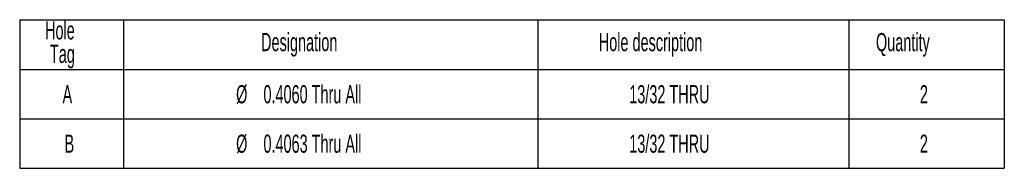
# Model space of a CAD drawing. Header units: inches. Extents: x 1802 to 2468, y -253 to -72.
# Tile 263 of 570: x 2084.16 to 2091.64, y -147.93 to -146.8. Entities that reach past the tile are written whole.
import ezdxf

# ---------------------------------------------------------------- set-up
doc = ezdxf.new("R2010")
doc.units = ezdxf.units.IN
doc.header["$LTSCALE"] = 0.5
doc.header["$MEASUREMENT"] = 0
doc.layers.add('SID-M-D', color=42, linetype='Continuous')
doc.styles.add('SLDTEXTSTYLE0', font='TXT', dxfattribs={"width": 0.5957446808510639})

msp = doc.modelspace()

# ---------------------------------------------------------------- linework, layer by layer
at = {"layer": 'SID-M-D', "color": 0}
for p, q in [((2084.156433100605, -146.8037218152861), (2084.156433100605, -147.1787218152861)), ((2084.156433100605, -146.8037218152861), (2084.943834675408, -146.8037218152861)), ((2084.943834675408, -146.8037218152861), (2084.943834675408, -147.1787218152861)), ((2084.943834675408, -146.8037218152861), (2088.093440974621, -146.8037218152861)), ((2088.093440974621, -146.8037218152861), (2088.093440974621, -147.1787218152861)), ((2088.093440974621, -146.8037218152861), (2090.45564569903, -146.8037218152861)), ((2090.45564569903, -146.8037218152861), (2090.45564569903, -147.1787218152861)), ((2090.45564569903, -146.8037218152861), (2091.636748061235, -146.8037218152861)), ((2091.636748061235, -146.8037218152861), (2091.636748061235, -147.1787218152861)), ((2084.156433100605, -147.1787218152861), (2084.943834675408, -147.1787218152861)), ((2084.156433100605, -147.1787218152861), (2084.156433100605, -147.5537218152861)), ((2084.943834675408, -147.1787218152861), (2088.093440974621, -147.1787218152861)), ((2084.943834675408, -147.1787218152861), (2084.943834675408, -147.5537218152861)), ((2088.093440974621, -147.1787218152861), (2090.45564569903, -147.1787218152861)), ((2088.093440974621, -147.1787218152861), (2088.093440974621, -147.5537218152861)), ((2090.45564569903, -147.1787218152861), (2091.636748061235, -147.1787218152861)), ((2090.45564569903, -147.1787218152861), (2090.45564569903, -147.5537218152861)), ((2091.636748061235, -147.1787218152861), (2091.636748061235, -147.5537218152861)), ((2084.156433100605, -147.5537218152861), (2084.156433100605, -147.9287218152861)), ((2084.156433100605, -147.5537218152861), (2084.943834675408, -147.5537218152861)), ((2084.943834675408, -147.5537218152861), (2084.943834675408, -147.9287218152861)), ((2084.943834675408, -147.5537218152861), (2088.093440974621, -147.5537218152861)), ((2088.093440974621, -147.5537218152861), (2088.093440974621, -147.9287218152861)), ((2088.093440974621, -147.5537218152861), (2090.45564569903, -147.5537218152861)), ((2090.45564569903, -147.5537218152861), (2090.45564569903, -147.9287218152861)), ((2090.45564569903, -147.5537218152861), (2091.636748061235, -147.5537218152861)), ((2091.636748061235, -147.5537218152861), (2091.636748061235, -147.9287218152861)), ((2084.156433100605, -147.9287218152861), (2084.943834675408, -147.9287218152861)), ((2084.943834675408, -147.9287218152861), (2088.093440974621, -147.9287218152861)), ((2088.093440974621, -147.9287218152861), (2090.45564569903, -147.9287218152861)), ((2090.45564569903, -147.9287218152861), (2091.636748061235, -147.9287218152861))]:
    msp.add_line(p, q, dxfattribs=at)

# ---------------------------------------------------------------- texts
at = {"layer": 'SID-M-D', "color": 0, "char_height": 0.1377952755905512, "attachment_point": 1, "style": 'SLDTEXTSTYLE0'}
for s, insert in [('Hole', (2084.349086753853, -146.8135943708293)), ('Designation', (2085.990326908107, -146.9026828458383)), ('Hole description', (2088.555902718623, -146.9026828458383)), ('Quantity', (2090.661709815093, -146.9026828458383)), ('Tag', (2084.386406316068, -146.9917713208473)), ('0.4060 Thru All', (2086.008302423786, -147.298099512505)), ('13/32 THRU', (2088.787379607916, -147.298099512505)), ('A', (2084.482193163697, -147.298099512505)), ('%%c', (2085.800489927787, -147.298099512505)), ('2', (2090.995289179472, -147.298099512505)), ('0.4063 Thru All', (2086.008302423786, -147.673099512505)), ('B', (2084.497408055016, -147.673099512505)), ('%%c', (2085.800489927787, -147.673099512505)), ('13/32 THRU', (2088.787379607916, -147.673099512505)), ('2', (2090.995289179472, -147.673099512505))]:
    msp.add_mtext(s, dxfattribs=dict(at, insert=insert))

doc.saveas('drawing.dxf')
